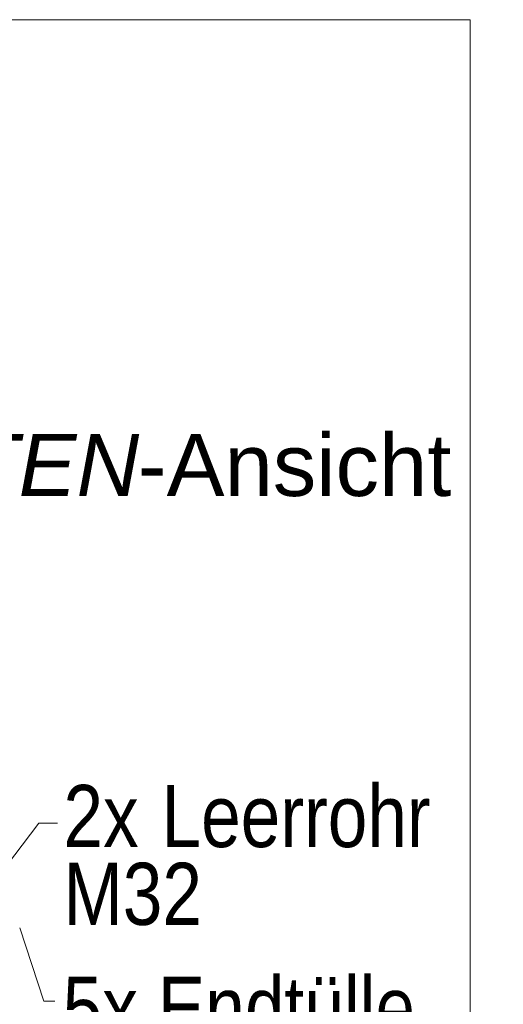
# Model space of a CAD drawing. Extents: x -620 to 300, y 62 to 1162.
# Tile 316 of 322: x 243 to 254, y 964 to 986. Entities that reach past the tile are written whole.
import ezdxf
from ezdxf.lldxf.tags import DXFTag

# ---------------------------------------------------------------- set-up
doc = ezdxf.new("R2010")
doc.units = 0
doc.layers.get('0').update_dxf_attribs({"lineweight": 13})
doc.layers.add('E_Detail_Beschriftung', color=7, linetype='Continuous', lineweight=13, true_color=0x009900)
doc.layers.add('E_Detail_Linie_Text_Bem', color=7, linetype='Continuous', lineweight=13)
doc.styles.get("Standard").update_dxf_attribs({"font": 'ARIALN.TTF'})
tags = doc.linetypes.add('fein_strichliert-A06G94UT8I', pattern=[4, 1, -2, 1]).pattern_tags.tags
tags[8:9] = [DXFTag(74, 4), DXFTag(75, 0), DXFTag(340, '0'), DXFTag(46, 0.0), DXFTag(50, 0.0), DXFTag(44, 0.0), DXFTag(45, 0.0)]
tags[6:7] = [DXFTag(74, 4), DXFTag(75, 0), DXFTag(340, '0'), DXFTag(46, 0.0), DXFTag(50, 0.0), DXFTag(44, 0.0), DXFTag(45, 0.0)]
tags[4:5] = [DXFTag(74, 4), DXFTag(75, 0), DXFTag(340, '0'), DXFTag(46, 0.0), DXFTag(50, 0.0), DXFTag(44, 0.0), DXFTag(45, 0.0)]

# ---------------------------------------------------------------- blocks, each defined once
blk = doc.blocks.new('Referenz-A06G94UU8I')
at = {"layer": 'E_Detail_Linie_Text_Bem', "linetype": 'fein_strichliert-A06G94UT8I', "ltscale": 0.65}
for p, q in [((252.812, 986.054), (190.043, 986.054)), ((252.812, 924.738), (252.812, 986.054))]:
    blk.add_line(p, q, dxfattribs=at)
at = {"layer": 'E_Detail_Linie_Text_Bem', "color": 0, "linetype": 'Continuous', "ltscale": 0.13}
for p, q in [((241.428, 965.747), (243.098, 967.955)), ((243.098, 967.955), (243.524, 967.955)), ((243.211, 963.948), (242.673, 965.596)), ((243.461, 963.948), (243.211, 963.948))]:
    blk.add_line(p, q, dxfattribs=at)
at = {"layer": 'E_Detail_Beschriftung', "linetype": 'Continuous', "lineweight": -2, "ltscale": 0.25, "char_height": 1.4, "attachment_point": 1}
for s, insert in [('{\\fArial;-Ansicht}', (245.327, 976.725)), ('{\\fArial|b0|i1;SEITEN}', (238.298, 976.725))]:
    blk.add_mtext(s, dxfattribs=dict(at, insert=insert))
at = {"layer": 'E_Detail_Beschriftung', "linetype": 'Continuous', "ltscale": 0.13, "char_height": 1.4, "attachment_point": 1}
for s, insert in [('{\\fArial Narrow;2x}', (243.655, 968.816)), ('{\\fArial Narrow;Leerrohr}', (245.864, 968.816)), ('{\\fArial Narrow;M32}', (243.655, 967.063)), ('{\\fArial Narrow;5x Endtülle}', (243.639, 964.498))]:
    blk.add_mtext(s, dxfattribs=dict(at, insert=insert))

msp = doc.modelspace()

# ---------------------------------------------------------------- block references
at = {"color": 8, "lineweight": 25, "ltscale": 0.25, "true_color": 0x808080}
msp.add_blockref('Referenz-A06G94UU8I', (0, 0), dxfattribs=at)

doc.saveas('drawing.dxf')
